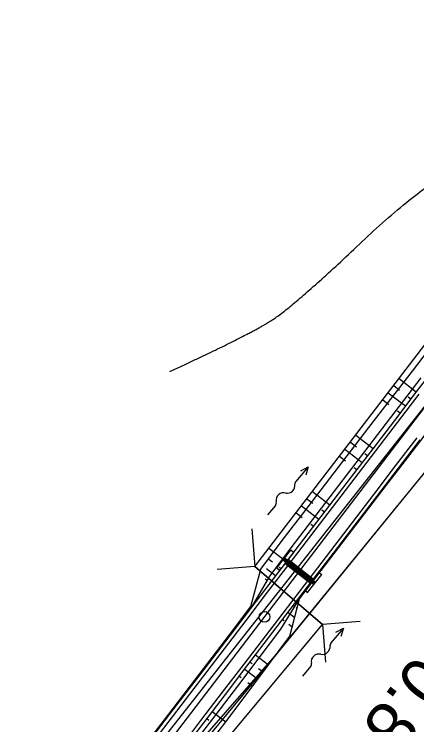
# Model space of a CAD drawing. Extents: x -495905 to -478420, y -1113297 to -1107716.
# Drawn here: x -479387.3 to -479330.8, y -1111225.6 to -1111125.9 of the extents above; entities that cross this region are included whole.
import ezdxf

# ---------------------------------------------------------------- set-up
doc = ezdxf.new("R2010")
doc.units = 0
for name, color, linetype in [('03_PC_OBJEKTY_NÁVRH', 7, 'Continuous'), ('03_PC_OBJEKTY_NÁVRH_PR', 7, 'Continuous'), ('2D_VRSTEVNICE', 7, 'Continuous'), ('C5_HATCH_SLOPE_L', 7, 'Continuous'), ('C5_HATCH_SLOPE_R', 7, 'Continuous'), ('C5_HECTOMETRY', 7, 'Continuous'), ('C5_HRANA_TELESO', 7, 'Continuous'), ('C5_KORUNA', 7, 'Continuous'), ('C5_OSA', 7, 'Continuous'), ('C5_PRIKOP', 7, 'Continuous'), ('C5_ZPEVKRAJ', 7, 'Continuous'), ('DRENÁŽ', 7, 'Continuous'), ('PLYN', 7, 'Continuous'), ('ttp', 7, 'Continuous'), ('zamereni', 7, 'Continuous'), ('ŽLAB', 7, 'Continuous')]:
    doc.layers.add(name, color=color, linetype=linetype)

# ---------------------------------------------------------------- blocks, each defined once
blk = doc.blocks.new('A$C70B')
at = {"layer": 'DRENÁŽ'}
for p, q in [((0.869, 0.002), (-0.869, -0.002)), ((6.861, 0.426), (7.971, -0.002)), ((7.971, -0.002), (5.275, -0.002)), ((7.971, -0.002), (6.862, -0.478))]:
    blk.add_line(p, q, dxfattribs=at)
for centre, radius, start, end in [((0.872, 0.584), 0.582, 269.69241, 322.79009), ((2.168, -0.416), 1.055, 24.40393, 142.08362), ((4.08, 0.589), 1.109, 210.88731, 317.37071), ((5.319, -0.636), 0.636, 85.97658, 131.72478)]:
    blk.add_arc(centre, radius, start, end, dxfattribs=at)
blk = doc.blocks.new('A$C716')
at = {"layer": 'ŽLAB'}
for p, q in [((-5.015, 2.333), (-4.471, 3.623)), ((-4.01, 3.428), (-4.554, 2.138)), ((-4.01, 3.428), (-4.471, 3.623)), ((-5.17, 1.964), (-5.015, 2.333)), ((0, 0), (-5.093, 2.148)), ((-5.015, 2.333), (-0.383, 0.379)), ((-4.554, 2.138), (-5.015, 2.333)), ((-0.325, 0.517), (-4.496, 2.277)), ((-5.715, 0.674), (-5.17, 1.964)), ((-4.71, 1.77), (-5.254, 0.48)), ((-0.078, -0.184), (-5.171, 1.964)), ((-4.71, 1.77), (-5.17, 1.964)), ((-4.768, 1.632), (-0.597, -0.128)), ((0.161, 1.669), (-0.383, 0.379)), ((0.078, 0.184), (0.622, 1.474)), ((0.161, 1.669), (0.622, 1.474)), ((-5.254, 0.48), (-5.715, 0.674)), ((-0.538, 0.01), (-1.083, -1.28)), ((-0.078, -0.184), (-0.999, 0.204)), ((0.078, 0.184), (-0.844, 0.573)), ((-0.538, 0.01), (-0.383, 0.379)), ((-0.078, -0.184), (0.078, 0.184)), ((-0.622, -1.474), (-0.078, -0.184)), ((-1.083, -1.28), (-0.622, -1.474))]:
    blk.add_line(p, q, dxfattribs=at)

msp = doc.modelspace()

# ---------------------------------------------------------------- linework, layer by layer
at = {"layer": '03_PC_OBJEKTY_NÁVRH'}
for points in [[(-479353.919, -1111198.15), (-479353.502, -1111203.437), (-479358.789, -1111203.853)], [(-479353.502, -1111203.437), (-479343.997, -1111211.554)], [(-479338.71, -1111211.138), (-479343.997, -1111211.554), (-479343.58, -1111216.841)]]:
    msp.add_lwpolyline(points, dxfattribs=at)
at = {"layer": '03_PC_OBJEKTY_NÁVRH_PR'}
msp.add_lwpolyline([(-479531.54, -1111424.41), (-479474.18, -1111378.38), (-479432.34, -1111317.36), (-479343.997, -1111211.554), (-479353.502, -1111203.437), (-479247.26, -1111064.93), (-479015.8, -1110808.69), (-478957.84, -1110729.54), (-478938.65, -1110719.95), (-478881.29, -1110714.35), (-478867.9, -1110714.75)], dxfattribs=at)
at = {"layer": '2D_VRSTEVNICE'}
msp.add_open_spline([(-479365.464, -1111176.058), (-479354.225, -1111170.904), (-479347.648, -1111166.557), (-479327.945, -1111147.906), (-479307.555, -1111138.372), (-479299.489, -1111129.774)], degree=2, dxfattribs=at)
at = {"layer": 'C5_HATCH_SLOPE_L'}
for p, q in [((-479330.833, -1111178.942), (-479333.245, -1111177.097)), ((-479333.174, -1111178.725), (-479334.006, -1111178.088)), ((-479332.353, -1111180.928), (-479334.767, -1111179.08)), ((-479334.694, -1111180.709), (-479335.528, -1111180.071)), ((-479331.593, -1111179.935), (-479331.968, -1111179.648)), ((-479333.113, -1111181.92), (-479333.487, -1111181.634)), ((-479336.912, -1111186.883), (-479339.334, -1111185.029)), ((-479339.256, -1111186.662), (-479340.095, -1111186.02)), ((-479338.431, -1111188.868), (-479340.857, -1111187.012)), ((-479340.777, -1111188.647), (-479341.618, -1111188.003)), ((-479337.671, -1111187.876), (-479338.044, -1111187.59)), ((-479339.191, -1111189.861), (-479339.564, -1111189.576)), ((-479342.99, -1111194.824), (-479345.428, -1111192.958)), ((-479345.342, -1111194.598), (-479346.189, -1111193.949)), ((-479344.51, -1111196.809), (-479346.951, -1111194.94)), ((-479343.75, -1111195.816), (-479344.122, -1111195.531)), ((-479346.864, -1111196.581), (-479347.713, -1111195.931)), ((-479345.269, -1111197.801), (-479345.642, -1111197.516)), ((-479349.068, -1111202.764), (-479351.523, -1111200.886)), ((-479351.046, -1111202.825), (-479351.701, -1111202.323)), ((-479349.828, -1111203.757), (-479350.109, -1111203.542)), ((-479350.588, -1111204.75), (-479351.88, -1111203.761)), ((-479351.799, -1111205.396), (-479352.058, -1111205.198)), ((-479351.348, -1111205.742), (-479351.444, -1111205.668)), ((-479355.147, -1111210.705), (-479355.27, -1111210.611)), ((-479355.971, -1111211.648), (-479356.029, -1111211.604)), ((-479355.907, -1111211.698), (-479355.91, -1111211.695)), ((-479356.666, -1111212.69), (-479356.788, -1111212.597)), ((-479357.491, -1111213.634), (-479357.548, -1111213.59)), ((-479357.426, -1111213.683), (-479357.43, -1111213.68)), ((-479361.225, -1111218.646), (-479361.347, -1111218.553)), ((-479362.05, -1111219.588), (-479362.106, -1111219.545)), ((-479361.985, -1111219.638), (-479361.989, -1111219.635)), ((-479362.745, -1111220.631), (-479362.866, -1111220.538)), ((-479363.569, -1111221.574), (-479363.626, -1111221.531)), ((-479363.504, -1111221.623), (-479363.508, -1111221.62))]:
    msp.add_line(p, q, dxfattribs=at)
at = {"layer": 'C5_HATCH_SLOPE_R'}
for p, q in [((-479331.368, -1111187.044), (-479331.32, -1111187.081)), ((-479331.272, -1111187.118), (-479331.272, -1111187.118)), ((-479335.167, -1111192.007), (-479335.08, -1111192.074)), ((-479335.927, -1111193), (-479335.884, -1111193.032)), ((-479335.841, -1111193.065), (-479335.841, -1111193.065)), ((-479336.686, -1111193.992), (-479336.603, -1111194.056)), ((-479337.446, -1111194.985), (-479337.405, -1111195.016)), ((-479337.364, -1111195.047), (-479337.364, -1111195.047)), ((-479341.245, -1111199.948), (-479341.169, -1111200.006)), ((-479342.005, -1111200.94), (-479341.966, -1111200.97)), ((-479341.927, -1111201), (-479341.927, -1111201)), ((-479342.765, -1111201.933), (-479342.685, -1111201.994)), ((-479343.525, -1111202.925), (-479343.484, -1111202.956)), ((-479343.443, -1111202.988), (-479343.443, -1111202.988)), ((-479347.323, -1111207.888), (-479347.233, -1111207.957)), ((-479348.083, -1111208.881), (-479347.988, -1111208.954)), ((-479347.733, -1111209.15), (-479347.573, -1111209.272)), ((-479348.843, -1111209.873), (-479347.912, -1111210.586)), ((-479349.603, -1111210.866), (-479349.407, -1111211.016)), ((-479348.732, -1111211.533), (-479348.252, -1111211.9)), ((-479353.402, -1111215.829), (-479351.605, -1111217.204)), ((-479354.162, -1111216.821), (-479353.907, -1111217.016)), ((-479354.921, -1111217.814), (-479353.085, -1111219.22)), ((-479352.998, -1111217.712), (-479352.345, -1111218.212)), ((-479355.681, -1111218.807), (-479355.42, -1111219.007)), ((-479354.492, -1111219.718), (-479353.825, -1111220.228)), ((-479359.48, -1111223.769), (-479357.602, -1111225.207)), ((-479360.24, -1111224.762), (-479359.976, -1111224.964))]:
    msp.add_line(p, q, dxfattribs=at)
at = {"layer": 'C5_HECTOMETRY'}
msp.add_circle((-479352.149, -1111210.491), 0.75, dxfattribs=at)
at = {"layer": 'C5_HRANA_TELESO'}
for p, q in [((-479331.391, -1111176.007), (-479328.351, -1111172.037)), ((-479334.437, -1111179.972), (-479331.391, -1111176.007)), ((-479337.488, -1111183.933), (-479334.437, -1111179.972)), ((-479340.538, -1111187.895), (-479337.488, -1111183.933)), ((-479332.033, -1111188.109), (-479328.986, -1111184.144)), ((-479343.589, -1111191.856), (-479340.538, -1111187.895)), ((-479335.08, -1111192.074), (-479332.033, -1111188.109)), ((-479346.635, -1111195.822), (-479343.589, -1111191.856)), ((-479338.126, -1111196.038), (-479335.08, -1111192.074)), ((-479349.68, -1111199.787), (-479346.635, -1111195.822)), ((-479341.169, -1111200.006), (-479338.126, -1111196.038)), ((-479352.649, -1111203.811), (-479349.68, -1111199.787)), ((-479344.201, -1111203.982), (-479341.169, -1111200.006)), ((-479354.056, -1111209.032), (-479352.649, -1111203.811)), ((-479347.233, -1111207.957), (-479344.201, -1111203.982)), ((-479348.591, -1111213.215), (-479347.233, -1111207.957)), ((-479357.09, -1111213.006), (-479354.056, -1111209.032)), ((-479360.129, -1111216.976), (-479357.09, -1111213.006)), ((-479351.605, -1111217.204), (-479348.591, -1111213.215)), ((-479363.168, -1111220.947), (-479360.129, -1111216.976)), ((-479354.565, -1111221.235), (-479351.605, -1111217.204)), ((-479366.207, -1111224.917), (-479363.168, -1111220.947)), ((-479357.602, -1111225.207), (-479354.565, -1111221.235)), ((-479369.246, -1111228.888), (-479366.207, -1111224.917)), ((-479360.638, -1111229.18), (-479357.602, -1111225.207))]:
    msp.add_line(p, q, dxfattribs=at)
at = {"layer": 'C5_KORUNA'}
for p, q in [((-479330.833, -1111178.942), (-479327.794, -1111174.972)), ((-479333.872, -1111182.913), (-479330.833, -1111178.942)), ((-479336.912, -1111186.883), (-479333.872, -1111182.913)), ((-479333.338, -1111189.618), (-479330.299, -1111185.648)), ((-479339.951, -1111190.853), (-479336.912, -1111186.883)), ((-479336.378, -1111193.589), (-479333.338, -1111189.618)), ((-479342.99, -1111194.824), (-479339.951, -1111190.853)), ((-479339.417, -1111197.559), (-479336.378, -1111193.589)), ((-479346.029, -1111198.794), (-479342.99, -1111194.824)), ((-479342.456, -1111201.529), (-479339.417, -1111197.559)), ((-479349.068, -1111202.764), (-479346.029, -1111198.794)), ((-479345.495, -1111205.5), (-479342.456, -1111201.529)), ((-479352.108, -1111206.735), (-479349.068, -1111202.764)), ((-479348.534, -1111209.47), (-479345.495, -1111205.5)), ((-479355.147, -1111210.705), (-479352.108, -1111206.735)), ((-479351.573, -1111213.44), (-479348.534, -1111209.47)), ((-479358.186, -1111214.675), (-479355.147, -1111210.705)), ((-479354.613, -1111217.411), (-479351.573, -1111213.44)), ((-479361.225, -1111218.646), (-479358.186, -1111214.675)), ((-479357.652, -1111221.381), (-479354.613, -1111217.411)), ((-479364.264, -1111222.616), (-479361.225, -1111218.646)), ((-479360.691, -1111225.351), (-479357.652, -1111221.381)), ((-479367.303, -1111226.586), (-479364.264, -1111222.616)), ((-479363.73, -1111229.322), (-479360.691, -1111225.351))]:
    msp.add_line(p, q, dxfattribs=at)
at = {"layer": 'C5_OSA'}
msp.add_line((-479472.653, -1111367.915), (-479250.399, -1111077.567), dxfattribs=at)
at = {"layer": 'C5_PRIKOP'}
for p, q in [((-479333.191, -1111180.926), (-479330.152, -1111176.956)), ((-479336.23, -1111184.896), (-479333.191, -1111180.926)), ((-479339.269, -1111188.867), (-479336.23, -1111184.896)), ((-479342.308, -1111192.837), (-479339.269, -1111188.867)), ((-479345.348, -1111196.807), (-479342.308, -1111192.837)), ((-479348.387, -1111200.778), (-479345.348, -1111196.807)), ((-479351.4, -1111204.768), (-479348.387, -1111200.778)), ((-479353.944, -1111209.117), (-479351.4, -1111204.768)), ((-479349.87, -1111212.235), (-479347.233, -1111207.957)), ((-479356.983, -1111213.088), (-479353.944, -1111209.117)), ((-479352.898, -1111216.214), (-479349.87, -1111212.235)), ((-479360.022, -1111217.058), (-479356.983, -1111213.088)), ((-479355.912, -1111220.204), (-479352.898, -1111216.214)), ((-479363.061, -1111221.028), (-479360.022, -1111217.058)), ((-479358.951, -1111224.175), (-479355.912, -1111220.204)), ((-479366.101, -1111224.998), (-479363.061, -1111221.028)), ((-479361.99, -1111228.145), (-479358.951, -1111224.175)), ((-479369.14, -1111228.969), (-479366.101, -1111224.998))]:
    msp.add_line(p, q, dxfattribs=at)
at = {"layer": 'C5_ZPEVKRAJ'}
for p, q in [((-479333.475, -1111183.217), (-479330.436, -1111179.246)), ((-479336.515, -1111187.187), (-479333.475, -1111183.217)), ((-479333.735, -1111189.314), (-479330.696, -1111185.344)), ((-479339.554, -1111191.157), (-479336.515, -1111187.187)), ((-479336.775, -1111193.285), (-479333.735, -1111189.314)), ((-479342.593, -1111195.128), (-479339.554, -1111191.157)), ((-479339.814, -1111197.255), (-479336.775, -1111193.285)), ((-479345.632, -1111199.098), (-479342.593, -1111195.128)), ((-479342.853, -1111201.225), (-479339.814, -1111197.255)), ((-479348.671, -1111203.068), (-479345.632, -1111199.098)), ((-479345.892, -1111205.196), (-479342.853, -1111201.225)), ((-479351.71, -1111207.039), (-479348.671, -1111203.068)), ((-479348.931, -1111209.166), (-479345.892, -1111205.196)), ((-479354.75, -1111211.009), (-479351.71, -1111207.039)), ((-479351.97, -1111213.136), (-479348.931, -1111209.166)), ((-479357.789, -1111214.979), (-479354.75, -1111211.009)), ((-479355.01, -1111217.107), (-479351.97, -1111213.136)), ((-479360.828, -1111218.95), (-479357.789, -1111214.979)), ((-479358.049, -1111221.077), (-479355.01, -1111217.107)), ((-479363.867, -1111222.92), (-479360.828, -1111218.95)), ((-479361.088, -1111225.047), (-479358.049, -1111221.077)), ((-479366.906, -1111226.89), (-479363.867, -1111222.92)), ((-479364.127, -1111229.018), (-479361.088, -1111225.047))]:
    msp.add_line(p, q, dxfattribs=at)
at = {"layer": 'ttp'}
msp.add_lwpolyline([(-479188.45, -1111128.43), (-479183.18, -1111120.1), (-479201.75, -1111104.24), (-479213.68, -1111093.77), (-479217.37, -1111089.74), (-479225.02, -1111082.35), (-479233.14, -1111075.86), (-479237.46, -1111074.48), (-479238.59, -1111073.53), (-479246.72, -1111085.12), (-479256.59, -1111099.21), (-479274.34, -1111121.7), (-479291.84, -1111143.95), (-479324.94, -1111184.45), (-479350.98, -1111216.35), (-479383.26, -1111255.34)], dxfattribs=at)
at = {"layer": 'zamereni'}
for p, q in [((-479329.07, -1111180.15), (-479354.57, -1111212.52)), ((-479350.98, -1111216.35), (-479324.94, -1111184.45)), ((-479354.57, -1111212.52), (-479368.79, -1111230.58)), ((-479365.97, -1111233.36), (-479350.98, -1111216.35))]:
    msp.add_line(p, q, dxfattribs=at)

# ---------------------------------------------------------------- block references
at = {"layer": 'PLYN', "rotation": 49.50153353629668}
for p in [(-479351.185, -1111195.506), (-479346.25, -1111218.134)]:
    msp.add_blockref('A$C70B', p, dxfattribs=at)
at = {"layer": 'ŽLAB', "rotation": -15.313108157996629}
msp.add_blockref('A$C716', (-479345.102, -1111205.809), dxfattribs=at)

# ---------------------------------------------------------------- texts
at = {"layer": 'C5_HECTOMETRY'}
msp.add_text('0.8', height=7, rotation=232.52125, dxfattribs=at).set_placement((-479330.766, -1111215.472))

doc.saveas('drawing.dxf')
